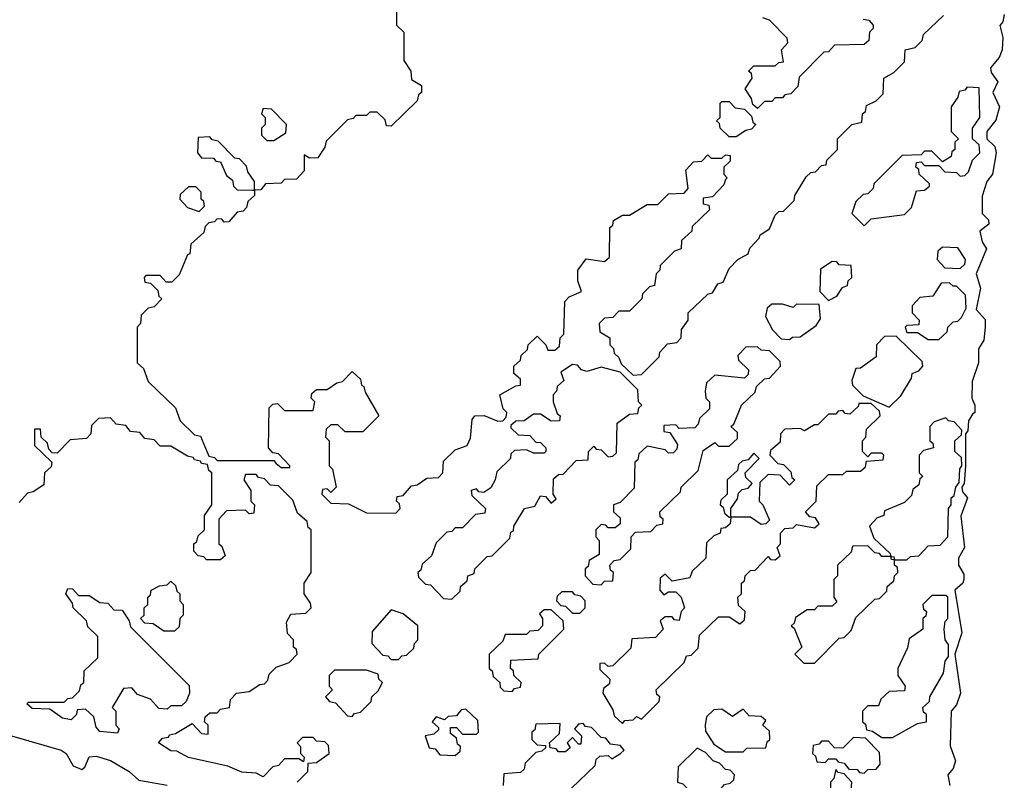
# Model space of a CAD drawing. Extents: x 2708302 to 2968450, y 494490 to 722710.
# Tile 276 of 284: x 2910920 to 2913689, y 681360 to 683500. Entities that reach past the tile are written whole.
import ezdxf

# ---------------------------------------------------------------- set-up
doc = ezdxf.new("R2010")
doc.units = 0

msp = doc.modelspace()

# ---------------------------------------------------------------- linework, layer by layer
at = {"layer": '0CON20XD'}
for points in [[(2911980, 683535), (2911980, 683485), (2912000, 683465), (2912000, 683385), (2912020, 683355), (2912021.7, 683331.7), (2912050, 683315), (2912050, 683295), (2912041.7, 683288.3), (2912038.3, 683271.7), (2911965, 683200), (2911951.7, 683201.7), (2911948.3, 683218.3), (2911925, 683240), (2911905, 683240), (2911895, 683230), (2911865, 683230), (2911858.3, 683221.7), (2911841.7, 683218.3), (2911781.7, 683158.3), (2911778.3, 683141.7), (2911758.3, 683111.7), (2911735, 683110), (2911720, 683120), (2911720, 683075), (2911698.3, 683051.7), (2911665, 683050), (2911655, 683040), (2911611.7, 683038.3), (2911598.3, 683021.7), (2911580, 683020), (2911580, 683005), (2911561.7, 682988.3), (2911558.3, 682971.7), (2911548.3, 682961.7), (2911531.7, 682958.3), (2911508.3, 682931.7), (2911495, 682930), (2911488.3, 682938.3), (2911475, 682940), (2911468.3, 682931.7), (2911451.7, 682928.3), (2911441.7, 682918.3), (2911438.3, 682901.7), (2911401.7, 682868.3), (2911398.3, 682841.7), (2911391.7, 682838.3), (2911368.3, 682781.7), (2911348.3, 682761.7), (2911331.7, 682761.7), (2911315, 682780), (2911275, 682780), (2911270, 682775), (2911271.7, 682761.7), (2911288.3, 682758.3), (2911308.3, 682738.3), (2911311.7, 682721.7), (2911320, 682715), (2911298.3, 682691.7), (2911281.7, 682688.3), (2911261.7, 682668.3), (2911260, 682645), (2911250, 682635), (2911250, 682535), (2911268.3, 682518.3), (2911281.7, 682481.7), (2911358.3, 682408.3), (2911371.7, 682371.7), (2911411.7, 682331.7), (2911428.3, 682328.3), (2911451.7, 682271.7), (2911468.3, 682268.3), (2911475, 682260), (2911635, 682260), (2911641.7, 682251.7), (2911655, 682240), (2911680, 682240), (2911680, 682245), (2911648.3, 682278.3), (2911631.7, 682281.7), (2911620, 682295), (2911621.7, 682408.3), (2911631.7, 682418.3), (2911645, 682420), (2911665, 682400), (2911745, 682400), (2911750, 682425), (2911740, 682435), (2911741.7, 682448.3), (2911755, 682460), (2911785, 682460), (2911811.7, 682478.3), (2911828.3, 682481.7), (2911855, 682510), (2911878.3, 682488.3), (2911881.7, 682471.7), (2911888.3, 682468.3), (2911891.7, 682451.7), (2911930, 682385), (2911885, 682340), (2911835, 682340), (2911815, 682360), (2911795, 682360), (2911781.7, 682348.3), (2911780, 682325), (2911790, 682315), (2911790, 682245), (2911800, 682235), (2911810, 682185), (2911795, 682170), (2911785, 682180), (2911771.7, 682178.3), (2911770, 682165), (2911795, 682140), (2911845, 682137.5), (2911895, 682112.5), (2911978.3, 682111.7), (2911990, 682125), (2911988.3, 682138.3), (2911980, 682145), (2911981.7, 682158.3), (2911998.3, 682161.7), (2912021.7, 682188.3), (2912038.3, 682191.7), (2912065, 682210), (2912098.3, 682211.7), (2912110, 682225), (2912111.7, 682258.3), (2912145, 682290), (2912178.3, 682301.7), (2912187.5, 682322.5), (2912192.5, 682375), (2912200, 682385), (2912226.1, 682386.1), (2912265, 682370), (2912278.3, 682371.7), (2912288.3, 682381.7), (2912290, 682395), (2912280, 682405), (2912270, 682445), (2912315, 682470), (2912328.3, 682471.7), (2912328.3, 682488.3), (2912310, 682505), (2912310, 682525), (2912328.3, 682541.7), (2912330, 682555), (2912348.3, 682571.7), (2912350, 682585), (2912375, 682610), (2912400, 682585), (2912405, 682570), (2912425, 682570), (2912438.3, 682581.7), (2912440, 682605), (2912450, 682615), (2912453, 682707), (2912465, 682720), (2912500, 682735), (2912490, 682765), (2912490, 682795), (2912513, 682827), (2912565, 682820), (2912578.3, 682831.7), (2912580, 682915), (2912588.3, 682921.7), (2912590, 682935), (2912615, 682950), (2912635, 682950), (2912685, 682980), (2912715, 682980), (2912745, 683010), (2912788.3, 683011.7), (2912800, 683025), (2912793, 683077), (2912815, 683100), (2912838.3, 683101.7), (2912855, 683120), (2912865, 683110), (2912895, 683110), (2912905, 683120), (2912918.3, 683118.3), (2912918.3, 683101.7), (2912900, 683085), (2912900, 683065), (2912910, 683055), (2912905, 683050), (2912900, 683035), (2912868.3, 683001.7), (2912841.7, 682998.3), (2912841.7, 682981.7), (2912858.3, 682978.3), (2912860, 682965), (2912811.7, 682918.3), (2912810, 682905), (2912781.7, 682878.3), (2912780, 682855), (2912761.7, 682848.3), (2912721.7, 682808.3), (2912720, 682795), (2912710, 682785), (2912705, 682752.5), (2912691.7, 682748.3), (2912671.7, 682728.3), (2912670, 682715), (2912635, 682680), (2912605, 682680), (2912588.3, 682661.7), (2912565, 682660), (2912550, 682645), (2912551.7, 682621.7), (2912580, 682605), (2912580, 682585), (2912590, 682575), (2912591.7, 682561.7), (2912605, 682550), (2912611.7, 682531.7), (2912645, 682500), (2912668.3, 682501.7), (2912718.3, 682551.7), (2912720, 682565), (2912741.7, 682588.3), (2912768.3, 682591.7), (2912780, 682605), (2912781.7, 682628.3), (2912800, 682655), (2912800, 682675), (2912855, 682727.5), (2912868.3, 682731.7), (2912883.6, 682756.4), (2912898.3, 682761.7), (2912915, 682800), (2912940, 682825), (2912968.3, 682841.7), (2912973, 682857), (2913000, 682885), (2913002.5, 682895), (2913028.3, 682911.7), (2913045, 682950), (2913055, 682960), (2913068.3, 682961.7), (2913098.3, 682991.7), (2913100, 683005), (2913131.7, 683058.3), (2913145, 683070), (2913158.3, 683071.7), (2913175, 683090), (2913188.3, 683091.7), (2913190, 683105), (2913220, 683135), (2913220, 683165), (2913260, 683205), (2913288.3, 683211.7), (2913290, 683235), (2913298.3, 683241.7), (2913301.7, 683258.3), (2913328.3, 683271.7), (2913348.3, 683291.7), (2913350, 683335), (2913378.3, 683351.7), (2913408.3, 683381.7), (2913410, 683415), (2913438.3, 683421.7), (2913458.3, 683441.7), (2913461.7, 683458.3), (2913518.3, 683511.7)], [(2913291.7, 683501.7), (2913308.3, 683498.3), (2913320, 683485), (2913320, 683475), (2913310, 683465), (2913308.3, 683441.7), (2913295, 683430), (2913211.7, 683428.3), (2913195, 683410), (2913181.7, 683408.3), (2913111.7, 683338.3), (2913108.3, 683311.7), (2913088.3, 683291.7), (2913071.7, 683288.3), (2913065, 683280), (2913045, 683280), (2913035, 683270), (2913015, 683270), (2912995, 683250), (2912981.7, 683261.7), (2912978.3, 683278.3), (2912960, 683305), (2912980, 683335), (2912978.3, 683348.3), (2912970, 683355), (2912985, 683370), (2913045, 683370), (2913055, 683380), (2913068.3, 683381.7), (2913062.5, 683415), (2913080, 683435), (2913078.3, 683448.3), (2913028.3, 683498.3), (2913010, 683505)], [(2913689.1, 683515), (2913685, 683493.8), (2913676.1, 683483.9), (2913685, 683450), (2913683.1, 683415), (2913675, 683393.8), (2913650, 683365), (2913651.7, 683351.7), (2913671.2, 683325), (2913656.7, 683295), (2913675.4, 683255), (2913665, 683217.5), (2913640, 683185), (2913640, 683165), (2913662.9, 683142.9), (2913666.2, 683125), (2913655.6, 683065), (2913640, 683045), (2913626.7, 683003.3), (2913626.7, 682955), (2913645, 682936.7), (2913645.7, 682925), (2913620, 682905), (2913626.7, 682875), (2913638.8, 682855), (2913610, 682785), (2913622.5, 682745), (2913610, 682685), (2913635, 682656.2), (2913635.4, 682635), (2913631.7, 682598.3), (2913616.2, 682573.8), (2913616.2, 682535), (2913598.3, 682481.7), (2913597.5, 682435), (2913606.2, 682415), (2913606, 682395), (2913600, 682390), (2913588.3, 682371.7), (2913586.4, 682343.6), (2913580, 682335), (2913580, 682245), (2913576.2, 682195), (2913570, 682185), (2913571.7, 682171.7), (2913586, 682155), (2913567, 682103), (2913576.7, 682015), (2913560, 681985), (2913560, 681965), (2913575, 681940), (2913575.7, 681925), (2913572.5, 681915), (2913550, 681895), (2913570, 681775), (2913550, 681715), (2913565.5, 681605), (2913555, 681572.5), (2913540, 681555), (2913537, 681457), (2913552, 681415), (2913545, 681393.3), (2913530, 681375), (2913536, 681345)], [(2913295, 682920), (2913315, 682940), (2913408.3, 682951.7), (2913428.3, 682971.7), (2913441.7, 683018.3), (2913465, 683020), (2913478.3, 683031.7), (2913478.3, 683038.3), (2913450, 683065), (2913448.3, 683078.3), (2913440, 683085), (2913441.7, 683098.3), (2913455, 683100), (2913465, 683090), (2913505, 683090), (2913521.7, 683071.7), (2913555, 683070), (2913565, 683060), (2913578.3, 683061.7), (2913588.3, 683071.7), (2913600, 683105), (2913620, 683125), (2913618.3, 683148.3), (2913600, 683165), (2913600, 683195), (2913620, 683225), (2913618.3, 683308.3), (2913585, 683310), (2913578.3, 683301.7), (2913561.7, 683298.3), (2913558.3, 683281.7), (2913540, 683255), (2913540, 683185), (2913560, 683165), (2913550, 683155), (2913550, 683135), (2913541.7, 683128.3), (2913540, 683115), (2913515, 683100), (2913485, 683130), (2913465, 683130), (2913455, 683120), (2913401.7, 683118.3), (2913321.7, 683038.3), (2913320, 683025), (2913305, 683010), (2913291.7, 683008.3), (2913271.7, 682988.3), (2913260, 682955), (2913295, 682920)], [(2911635, 683160), (2911668.3, 683181.7), (2911670, 683205), (2911628.3, 683248.3), (2911605, 683250), (2911600, 683235), (2911610, 683225), (2911610, 683205), (2911600, 683195), (2911600, 683175), (2911615, 683160), (2911635, 683160)], [(2912935, 683170), (2912915, 683170), (2912890, 683195), (2912888.3, 683208.3), (2912880, 683215), (2912890, 683225), (2912890, 683265), (2912895, 683270), (2912915, 683270), (2912931.7, 683251.7), (2912958.3, 683248.3), (2912978.3, 683228.3), (2912981.7, 683211.7), (2912990, 683205), (2912978.3, 683191.7), (2912961.7, 683188.3), (2912935, 683170)], [(2911580, 683020), (2911580, 683045), (2911561.7, 683071.7), (2911558.3, 683088.3), (2911538.3, 683108.3), (2911525, 683110), (2911478.3, 683158.3), (2911461.7, 683161.7), (2911455, 683170), (2911421.7, 683168.3), (2911420, 683125), (2911431.7, 683111.7), (2911465, 683110), (2911471.7, 683101.7), (2911485, 683100), (2911501.7, 683061.7), (2911518.3, 683048.3), (2911521.7, 683031.7), (2911531.7, 683021.7), (2911575, 683020), (2911580, 683020)], [(2911425, 682960), (2911440, 682975), (2911438.3, 682988.3), (2911430, 682995), (2911430, 683015), (2911415, 683030), (2911395, 683030), (2911371.7, 683008.3), (2911370, 682995), (2911391.7, 682971.7), (2911425, 682960)], [(2913565, 682800), (2913578.3, 682811.7), (2913580, 682825), (2913558.3, 682858.3), (2913515, 682860), (2913501.7, 682848.3), (2913500, 682825), (2913521.7, 682801.7), (2913565, 682800)], [(2913195, 682710), (2913218.3, 682721.7), (2913233.6, 682746.4), (2913248.3, 682751.7), (2913250, 682765), (2913260, 682775), (2913258.3, 682808.3), (2913225, 682810), (2913218.3, 682818.3), (2913205, 682820), (2913171.7, 682798.3), (2913170, 682735), (2913195, 682710)], [(2913505, 682600), (2913528.3, 682621.7), (2913530, 682635), (2913545, 682650), (2913558.3, 682651.7), (2913568.3, 682661.7), (2913581.7, 682688.3), (2913580, 682725), (2913555, 682750), (2913545, 682750), (2913535, 682760), (2913511.7, 682758.3), (2913488.3, 682721.7), (2913451.7, 682718.3), (2913430, 682695), (2913430, 682675), (2913450, 682655), (2913448.3, 682641.7), (2913415, 682640), (2913410, 682635), (2913415, 682620), (2913445, 682620), (2913475, 682600), (2913505, 682600)], [(2913085, 682600), (2913093, 682607), (2913115, 682607.5), (2913160, 682640), (2913171.7, 682658.3), (2913168.3, 682698.3), (2913105, 682700), (2913095, 682690), (2913065, 682700), (2913035, 682700), (2913021.7, 682688.3), (2913017.5, 682665), (2913037.5, 682627.5), (2913061.7, 682601.7), (2913085, 682600)], [(2913365, 682410), (2913398.3, 682441.7), (2913428.3, 682491.7), (2913430, 682505), (2913448.3, 682511.7), (2913460, 682525), (2913458.3, 682538.3), (2913385, 682610), (2913351.7, 682608.3), (2913330, 682585), (2913328.3, 682551.7), (2913285, 682520), (2913271.7, 682518.3), (2913260, 682485), (2913261.7, 682471.7), (2913291.7, 682441.7), (2913365, 682410)], [(2912555, 681910), (2912565, 681920), (2912588.3, 681921.7), (2912590, 681945), (2912581.7, 681951.7), (2912580, 681965), (2912591.7, 681978.3), (2912608.3, 681981.7), (2912638.3, 682011.7), (2912640, 682045), (2912651.7, 682058.3), (2912695, 682060), (2912711.7, 682078.3), (2912728.3, 682081.7), (2912730, 682095), (2912721.7, 682101.7), (2912720, 682115), (2912778.3, 682171.7), (2912780, 682185), (2912828.3, 682231.7), (2912841.7, 682288.3), (2912875, 682310), (2912885, 682300), (2912915, 682300), (2912938.3, 682321.7), (2912938.3, 682338.3), (2912920, 682355), (2912928.3, 682361.7), (2912950, 682415), (2912988.3, 682451.7), (2912991.7, 682468.3), (2913015, 682490), (2913028.3, 682491.7), (2913060, 682525), (2913058.3, 682538.3), (2913028.3, 682568.3), (2913005, 682570), (2912995, 682580), (2912961.7, 682578.3), (2912940, 682555), (2912941.7, 682541.7), (2912970, 682515), (2912968.3, 682501.7), (2912958.3, 682491.7), (2912875, 682500), (2912851.7, 682478.3), (2912847.5, 682455), (2912850, 682435), (2912860, 682425), (2912860, 682405), (2912831.7, 682378.3), (2912828.3, 682361.7), (2912818.3, 682351.7), (2912775, 682350), (2912765, 682360), (2912731.7, 682358.3), (2912731.7, 682341.7), (2912748.3, 682338.3), (2912770, 682305), (2912768.3, 682291.7), (2912758.3, 682281.7), (2912745, 682280), (2912735, 682290), (2912685, 682300), (2912661.7, 682278.3), (2912658.3, 682261.7), (2912650, 682255), (2912648.3, 682181.7), (2912608.3, 682141.7), (2912590, 682135), (2912590, 682115), (2912608.3, 682098.3), (2912608.3, 682081.7), (2912595, 682070), (2912575, 682070), (2912568.3, 682078.3), (2912555, 682080), (2912540, 682065), (2912540, 682045), (2912550, 682035), (2912550, 681995), (2912521.7, 681978.3), (2912518.3, 681961.7), (2912510, 681955), (2912510, 681935), (2912531.7, 681911.7), (2912555, 681910)], [(2912135, 681870), (2912158.3, 681891.7), (2912160, 681905), (2912178.3, 681921.7), (2912180, 681935), (2912198.3, 681941.7), (2912200, 681955), (2912235, 681990), (2912248.3, 681991.7), (2912298.3, 682041.7), (2912301.7, 682058.3), (2912308.3, 682061.7), (2912310, 682075), (2912340, 682125), (2912368.3, 682131.7), (2912385, 682160), (2912398.3, 682158.3), (2912415, 682140), (2912428.3, 682151.7), (2912420, 682165), (2912421.7, 682208.3), (2912435, 682220), (2912448.3, 682221.7), (2912485, 682260), (2912518.3, 682261.7), (2912520, 682285), (2912535, 682300), (2912541.7, 682291.7), (2912555, 682290), (2912575, 682270), (2912588.3, 682271.7), (2912598.3, 682281.7), (2912600, 682365), (2912635, 682390), (2912658.3, 682391.7), (2912661.7, 682408.3), (2912670, 682415), (2912660, 682425), (2912658.3, 682458.3), (2912608.3, 682508.3), (2912555, 682522.5), (2912515, 682510), (2912500, 682515), (2912488.3, 682528.3), (2912475, 682530), (2912441.7, 682508.3), (2912450, 682485), (2912431.7, 682468.3), (2912430, 682455), (2912420, 682445), (2912420, 682425), (2912431.7, 682391.7), (2912440, 682385), (2912438.3, 682371.7), (2912415, 682370), (2912385, 682390), (2912365, 682390), (2912338.3, 682371.7), (2912315, 682370), (2912301.7, 682358.3), (2912301.7, 682351.7), (2912321.7, 682331.7), (2912355, 682330), (2912371.7, 682311.7), (2912385, 682310), (2912400, 682295), (2912400, 682285), (2912395, 682280), (2912365, 682280), (2912345, 682290), (2912311.7, 682288.3), (2912301.7, 682278.3), (2912300, 682265), (2912261.7, 682228.3), (2912257.5, 682205), (2912245, 682182.5), (2912225, 682170), (2912211.7, 682171.7), (2912205, 682180), (2912190, 682175), (2912191.7, 682161.7), (2912230, 682125), (2912228.3, 682111.7), (2912201.7, 682108.3), (2912165, 682070), (2912145, 682070), (2912135, 682060), (2912121.7, 682058.3), (2912091.7, 682028.3), (2912078.3, 681991.7), (2912051.7, 681968.3), (2912048.3, 681951.7), (2912040, 681945), (2912041.7, 681931.7), (2912061.7, 681911.7), (2912075, 681910), (2912111.7, 681871.7), (2912135, 681870)], [(2912615, 681520), (2912621.7, 681528.3), (2912645, 681530), (2912655, 681540), (2912668.3, 681531.7), (2912718.3, 681581.7), (2912720, 681595), (2912711.7, 681601.7), (2912710, 681615), (2912788.3, 681691.7), (2912795, 681710), (2912808.3, 681711.7), (2912828.3, 681731.7), (2912831.7, 681768.3), (2912885, 681820), (2912915, 681820), (2912945, 681800), (2912958.3, 681811.7), (2912960, 681835), (2912941.7, 681851.7), (2912940, 681875), (2912950, 681885), (2912950, 681915), (2912958.3, 681921.7), (2912960, 681935), (2912975, 681950), (2912988.3, 681951.7), (2913025, 681990), (2913031.7, 681981.7), (2913045, 681980), (2913058.3, 681991.7), (2913050, 682015), (2913060, 682025), (2913060, 682055), (2913071.7, 682068.3), (2913095, 682070), (2913105, 682080), (2913155, 682070), (2913168.3, 682081.7), (2913158.3, 682098.3), (2913141.7, 682101.7), (2913130, 682115), (2913160, 682145), (2913161.7, 682188.3), (2913195, 682220), (2913235, 682220), (2913245, 682230), (2913285, 682230), (2913298.3, 682241.7), (2913301.7, 682258.3), (2913348.3, 682261.7), (2913350, 682275), (2913345, 682280), (2913315, 682280), (2913305, 682270), (2913290, 682285), (2913290, 682315), (2913300, 682325), (2913301.7, 682348.3), (2913340, 682385), (2913338.3, 682398.3), (2913315, 682420), (2913280, 682420), (2913278.3, 682411.7), (2913255, 682390), (2913241.7, 682391.7), (2913235, 682400), (2913221.7, 682398.3), (2913215, 682390), (2913195, 682390), (2913165, 682360), (2913155, 682360), (2913127, 682343), (2913115, 682350), (2913071.7, 682348.3), (2913060, 682335), (2913058.3, 682311.7), (2913031.7, 682288.3), (2913030, 682275), (2913051.7, 682251.7), (2913068.3, 682248.3), (2913088.3, 682228.3), (2913091.7, 682211.7), (2913100, 682205), (2913085, 682190), (2913058.3, 682218.3), (2913025, 682220), (2913001.7, 682198.3), (2913000, 682145), (2913010, 682135), (2913028.3, 682091.7), (2913018.3, 682081.7), (2913005, 682080), (2912975, 682100), (2912920, 682100), (2912918.3, 682081.7), (2912905, 682070), (2912891.7, 682068.3), (2912890, 682055), (2912871.7, 682048.3), (2912851.7, 682028.3), (2912850, 681985), (2912811.7, 681948.3), (2912805, 681930), (2912755, 681920), (2912735, 681940), (2912721.7, 681928.3), (2912720, 681895), (2912731.7, 681881.7), (2912745, 681890), (2912765, 681890), (2912780, 681875), (2912790, 681845), (2912780, 681835), (2912775, 681810), (2912761.7, 681811.7), (2912755, 681820), (2912735, 681820), (2912721.7, 681808.3), (2912730, 681785), (2912708.3, 681761.7), (2912641.7, 681758.3), (2912638.3, 681731.7), (2912588.3, 681681.7), (2912575, 681680), (2912565, 681690), (2912551.7, 681688.3), (2912551.7, 681671.7), (2912580, 681645), (2912578.3, 681631.7), (2912561.7, 681618.3), (2912560, 681605), (2912588.3, 681558.3), (2912591.7, 681541.7), (2912615, 681520)], [(2911700, 681355), (2911730, 681385), (2911731.7, 681408.3), (2911755, 681410), (2911790, 681435), (2911788.3, 681458.3), (2911778.3, 681468.3), (2911755, 681470), (2911745, 681480), (2911715, 681480), (2911700, 681465), (2911710, 681455), (2911710, 681435), (2911720, 681425), (2911718.3, 681411.7), (2911705, 681420), (2911665, 681420), (2911648.3, 681401.7), (2911631.7, 681398.3), (2911605, 681370), (2911585, 681380), (2911545, 681383.3), (2911505, 681400), (2911395, 681424), (2911361.7, 681441.7), (2911345, 681443.3), (2911310, 681465), (2911321.7, 681478.3), (2911338.3, 681481.7), (2911341.7, 681488.3), (2911358.3, 681491.7), (2911405, 681520), (2911431.7, 681491.7), (2911450, 681490), (2911450, 681515), (2911440, 681525), (2911441.7, 681538.3), (2911455, 681550), (2911475, 681550), (2911485, 681560), (2911510, 681565), (2911513, 681587), (2911530, 681605), (2911565, 681610), (2911595, 681630), (2911608.3, 681631.7), (2911618.3, 681641.7), (2911621.7, 681658.3), (2911641.7, 681678.3), (2911678.3, 681691.7), (2911700, 681715), (2911698.3, 681728.3), (2911690, 681735), (2911690, 681755), (2911673, 681773), (2911670, 681805), (2911683, 681827), (2911725, 681830), (2911740, 681845), (2911738.3, 681858.3), (2911720, 681885), (2911720, 681915), (2911740, 681945), (2911740, 682065), (2911731.7, 682071.7), (2911728.3, 682088.3), (2911701.7, 682111.7), (2911688.3, 682148.3), (2911648.3, 682188.3), (2911625, 682190), (2911608.3, 682208.3), (2911591.7, 682211.7), (2911585, 682220), (2911555, 682220), (2911550, 682205), (2911570, 682175), (2911570, 682145), (2911580, 682135), (2911578.3, 682111.7), (2911565, 682110), (2911555, 682120), (2911501.7, 682118.3), (2911480, 682095), (2911480, 682025), (2911488.3, 682018.3), (2911498.3, 681991.7), (2911485, 681980), (2911445, 681980), (2911438.3, 681988.3), (2911421.7, 681991.7), (2911410, 682005), (2911410, 682025), (2911418.3, 682031.7), (2911421.7, 682048.3), (2911440, 682065), (2911440, 682105), (2911460, 682135), (2911460, 682225), (2911451.7, 682231.7), (2911448.3, 682248.3), (2911431.7, 682251.7), (2911428.3, 682258.3), (2911411.7, 682261.7), (2911408.3, 682268.3), (2911391.7, 682271.7), (2911345, 682300), (2911315, 682300), (2911298.3, 682318.3), (2911271.7, 682321.7), (2911258.3, 682338.3), (2911231.7, 682341.7), (2911218.3, 682358.3), (2911191.7, 682361.7), (2911175, 682380), (2911141.7, 682378.3), (2911121.7, 682358.3), (2911120, 682335), (2911108.3, 682321.7), (2911061.7, 682318.3), (2911025, 682280), (2911011.7, 682281.7), (2911001.7, 682291.7), (2910998.3, 682308.3), (2910980, 682325), (2910978.3, 682348.3), (2910961.7, 682348.3), (2910961.7, 682301.7), (2911010, 682255), (2911008.3, 682241.7), (2910990, 682225), (2910988.3, 682191.7), (2910958.3, 682171.7), (2910941.7, 682168.3), (2910918.3, 682141.7)], [(2913415, 681980), (2913425, 681990), (2913448.3, 681991.7), (2913475, 682020), (2913508.3, 682021.7), (2913530, 682045), (2913532.5, 682125), (2913540, 682135), (2913540, 682155), (2913548.3, 682161.7), (2913552.5, 682185), (2913561.7, 682198.3), (2913563.6, 682236.4), (2913570, 682245), (2913568.3, 682268.3), (2913550, 682285), (2913550, 682315), (2913568.3, 682331.7), (2913570, 682345), (2913548.3, 682368.3), (2913531.7, 682371.7), (2913525, 682380), (2913491.7, 682368.3), (2913480, 682355), (2913480, 682315), (2913488.3, 682308.3), (2913490, 682295), (2913461.7, 682288.3), (2913450, 682275), (2913450, 682225), (2913460, 682215), (2913451.7, 682208.3), (2913448.3, 682191.7), (2913431.7, 682178.3), (2913428.3, 682161.7), (2913408.3, 682141.7), (2913351.7, 682118.3), (2913350, 682105), (2913331.7, 682098.3), (2913310, 682075), (2913321.7, 682041.7), (2913368.3, 681998.3), (2913370, 681990), (2913378.3, 681988.3), (2913380, 681980), (2913415, 681980)], [(2912920, 682100), (2912920, 682125), (2912938.3, 682151.7), (2912941.7, 682168.3), (2912951.7, 682178.3), (2912968.3, 682181.7), (2912980, 682195), (2912961.7, 682211.7), (2912960, 682225), (2913000, 682265), (2912985, 682280), (2912968.3, 682261.7), (2912951.7, 682258.3), (2912941.7, 682248.3), (2912938.3, 682231.7), (2912910, 682205), (2912910, 682165), (2912891.7, 682148.3), (2912890, 682135), (2912898.3, 682128.3), (2912901.7, 682111.7), (2912915, 682100), (2912920, 682100)], [(2913155, 681690), (2913225, 681760), (2913238.3, 681761.7), (2913258.3, 681781.7), (2913271.7, 681818.3), (2913325, 681870), (2913338.3, 681871.7), (2913358.3, 681891.7), (2913360, 681905), (2913378.3, 681921.7), (2913380, 681935), (2913390, 681945), (2913388.3, 681958.3), (2913380, 681965), (2913380, 681980), (2913371.7, 681981.7), (2913370, 681990), (2913345, 681990), (2913338.3, 681998.3), (2913325, 682000), (2913305, 682020), (2913261.7, 682018.3), (2913258.3, 682001.7), (2913220, 681965), (2913220, 681935), (2913210, 681925), (2913210, 681875), (2913218.3, 681861.7), (2913205, 681850), (2913165, 681850), (2913155, 681840), (2913135, 681840), (2913101.7, 681818.3), (2913098.3, 681801.7), (2913090, 681795), (2913098.3, 681788.3), (2913120, 681735), (2913100, 681715), (2913125, 681690), (2913155, 681690)], [(2911355, 681780), (2911325, 681780), (2911295, 681800), (2911271.7, 681801.7), (2911260, 681815), (2911270, 681825), (2911270, 681845), (2911280, 681855), (2911280, 681875), (2911288.3, 681881.7), (2911290, 681895), (2911313, 681907), (2911335, 681910), (2911345, 681920), (2911358.3, 681908.3), (2911361.7, 681891.7), (2911370, 681885), (2911370, 681865), (2911380, 681855), (2911380, 681825), (2911370, 681815), (2911368.3, 681791.7), (2911355, 681780)], [(2911195, 681492.5), (2911145, 681497.5), (2911135, 681510), (2911128.3, 681538.3), (2911105, 681560), (2911081.7, 681558.3), (2911080, 681545), (2911065, 681530), (2911040, 681535), (2911005, 681560), (2910955, 681562.5), (2910940, 681575), (2910945, 681580), (2911045, 681580), (2911055, 681590), (2911068.3, 681591.7), (2911088.3, 681611.7), (2911091.7, 681628.3), (2911100, 681635), (2911101.7, 681668.3), (2911140, 681705), (2911140, 681765), (2911111.7, 681791.7), (2911108.3, 681808.3), (2911070, 681845), (2911068.3, 681858.3), (2911050, 681885), (2911055, 681900), (2911068.3, 681898.3), (2911085, 681880), (2911115, 681880), (2911145, 681860), (2911168.3, 681858.3), (2911185, 681840), (2911208.3, 681838.3), (2911228.3, 681808.3), (2911231.7, 681791.7), (2911397, 681627), (2911397.5, 681605), (2911388.3, 681581.7), (2911375, 681570), (2911345, 681570), (2911335, 681560), (2911311.7, 681561.7), (2911288.3, 681588.3), (2911251.7, 681601.7), (2911235, 681620), (2911211.7, 681618.3), (2911180, 681565), (2911190, 681555), (2911190, 681515), (2911200, 681505), (2911195, 681492.5)], [(2912495, 681830), (2912510, 681845), (2912510, 681865), (2912498.3, 681878.3), (2912481.7, 681881.7), (2912475, 681890), (2912445, 681890), (2912431.7, 681878.3), (2912430, 681865), (2912441.7, 681851.7), (2912455, 681850), (2912475, 681830), (2912495, 681830)], [(2913375, 681480), (2913445, 681520), (2913470, 681525), (2913470, 681545), (2913461.7, 681551.7), (2913460, 681565), (2913478.3, 681581.7), (2913480, 681595), (2913518.3, 681661.7), (2913522.5, 681695), (2913531.7, 681708.3), (2913531.7, 681741.7), (2913522.5, 681755), (2913520, 681785), (2913523, 681807), (2913530, 681815), (2913530, 681875), (2913525, 681880), (2913485, 681880), (2913460, 681855), (2913461.7, 681841.7), (2913470, 681835), (2913468.3, 681821.7), (2913460, 681815), (2913460, 681785), (2913421.7, 681758.3), (2913417, 681733), (2913390, 681675), (2913390, 681655), (2913410, 681625), (2913408.3, 681611.7), (2913365, 681610), (2913341.7, 681588.3), (2913335, 681570), (2913305, 681570), (2913290, 681555), (2913290, 681525), (2913298.3, 681518.3), (2913301.7, 681501.7), (2913318.3, 681498.3), (2913345, 681480), (2913375, 681480)], [(2911985, 681700), (2911995, 681710), (2912008.3, 681711.7), (2912028.3, 681731.7), (2912030, 681745), (2912040, 681755), (2912040, 681795), (2911998.3, 681828.3), (2911965, 681840), (2911911.7, 681778.3), (2911910, 681745), (2911941.7, 681711.7), (2911955, 681710), (2911965, 681700), (2911985, 681700)], [(2912305, 681610), (2912311.7, 681618.3), (2912328.3, 681621.7), (2912330, 681635), (2912310, 681655), (2912308.3, 681668.3), (2912300, 681675), (2912301.7, 681698.3), (2912378.3, 681701.7), (2912380, 681715), (2912450, 681785), (2912448.3, 681808.3), (2912415, 681840), (2912395, 681840), (2912381.7, 681828.3), (2912390, 681815), (2912390, 681795), (2912378.3, 681781.7), (2912355, 681780), (2912345, 681770), (2912285, 681770), (2912278.3, 681751.7), (2912240, 681715), (2912240, 681675), (2912248.3, 681668.3), (2912251.7, 681651.7), (2912270, 681635), (2912271.7, 681621.7), (2912281.7, 681611.7), (2912305, 681610)], [(2911855, 681540), (2911861.7, 681548.3), (2911878.3, 681551.7), (2911908.3, 681581.7), (2911910, 681595), (2911928.3, 681611.7), (2911940, 681635), (2911930, 681645), (2911928.3, 681658.3), (2911895, 681670), (2911805, 681670), (2911790, 681655), (2911790, 681625), (2911800, 681615), (2911780, 681595), (2911791.7, 681581.7), (2911808.3, 681578.3), (2911841.7, 681541.7), (2911855, 681540)], [(2912145, 681430), (2912158.3, 681441.7), (2912160, 681455), (2912151.7, 681461.7), (2912148.3, 681478.3), (2912131.7, 681491.7), (2912131.7, 681508.3), (2912148.3, 681508.3), (2912165, 681490), (2912205, 681490), (2912210, 681495), (2912208.3, 681528.3), (2912175, 681560), (2912161.7, 681558.3), (2912148.3, 681541.7), (2912125, 681540), (2912115, 681530), (2912091.7, 681538.3), (2912080, 681525), (2912098.3, 681508.3), (2912098.3, 681501.7), (2912085, 681490), (2912060, 681485), (2912071.7, 681451.7), (2912088.3, 681448.3), (2912101.7, 681431.7), (2912145, 681430)], [(2912955, 681440), (2912965, 681450), (2913018.3, 681451.7), (2913021.7, 681468.3), (2913030, 681475), (2913028.3, 681498.3), (2913010, 681515), (2913018.3, 681528.3), (2913005, 681540), (2912971.7, 681541.7), (2912955, 681560), (2912925, 681540), (2912895, 681560), (2912871.7, 681558.3), (2912851.7, 681538.3), (2912847.5, 681515), (2912848.3, 681498.3), (2912871.7, 681461.7), (2912905, 681440), (2912955, 681440)], [(2910805, 681511.2), (2911036.2, 681445), (2911050.8, 681435), (2911070.4, 681400.5), (2911095, 681390), (2911103.3, 681396.7), (2911115, 681425.6), (2911135, 681427.9), (2911175, 681415.4), (2911227.5, 681385), (2911255, 681360), (2911335, 681346)], [(2912471.7, 681338.3), (2912538.3, 681401.7), (2912541.7, 681418.3), (2912551.7, 681428.3), (2912575, 681430), (2912585, 681420), (2912610, 681435), (2912620, 681445), (2912608.3, 681458.3), (2912581.7, 681461.7), (2912568.3, 681478.3), (2912555, 681480), (2912528.3, 681508.3), (2912511.7, 681511.7), (2912505, 681520), (2912491.7, 681518.3), (2912480, 681505), (2912500, 681485), (2912498.3, 681461.7), (2912491.7, 681461.7), (2912475, 681480), (2912460, 681465), (2912468.3, 681451.7), (2912455, 681440), (2912435, 681440), (2912428.3, 681448.3), (2912411.7, 681451.7), (2912410, 681465), (2912438.3, 681491.7), (2912440, 681520), (2912371.7, 681518.3), (2912368.3, 681501.7), (2912360, 681495), (2912360, 681475), (2912375, 681460), (2912398.3, 681458.3), (2912398.3, 681451.7), (2912388.3, 681441.7), (2912371.7, 681438.3), (2912341.7, 681408.3), (2912338.3, 681391.7), (2912328.3, 681381.7), (2912281.7, 681378.3), (2912280, 681345)], [(2913295, 681380), (2913305, 681390), (2913328.3, 681391.7), (2913340, 681405), (2913338.3, 681438.3), (2913298.3, 681478.3), (2913265, 681480), (2913235, 681450), (2913211.7, 681451.7), (2913195, 681470), (2913175, 681470), (2913168.3, 681461.7), (2913151.7, 681458.3), (2913150, 681435), (2913158.3, 681428.3), (2913161.7, 681411.7), (2913185, 681410), (2913195, 681420), (2913215, 681420), (2913221.7, 681411.7), (2913238.3, 681408.3), (2913251.7, 681391.7), (2913275, 681390), (2913281.7, 681381.7), (2913295, 681380)], [(2912855, 681310), (2912875, 681330), (2912888.3, 681331.7), (2912901.7, 681348.3), (2912918.3, 681351.7), (2912928.3, 681361.7), (2912930, 681375), (2912918.3, 681388.3), (2912905, 681390), (2912888.3, 681408.3), (2912870, 681415), (2912848.3, 681438.3), (2912825, 681450), (2912771.7, 681398.3), (2912770, 681355), (2912785, 681350), (2912821.7, 681311.7), (2912855, 681310)], [(2913235, 681310), (2913258.3, 681331.7), (2913260, 681355), (2913238.3, 681378.3), (2913221.7, 681381.7), (2913215, 681390), (2913210, 681365), (2913200, 681355), (2913200, 681325), (2913215, 681310), (2913235, 681310)]]:
    msp.add_lwpolyline(points, dxfattribs=at)

doc.saveas('drawing.dxf')
